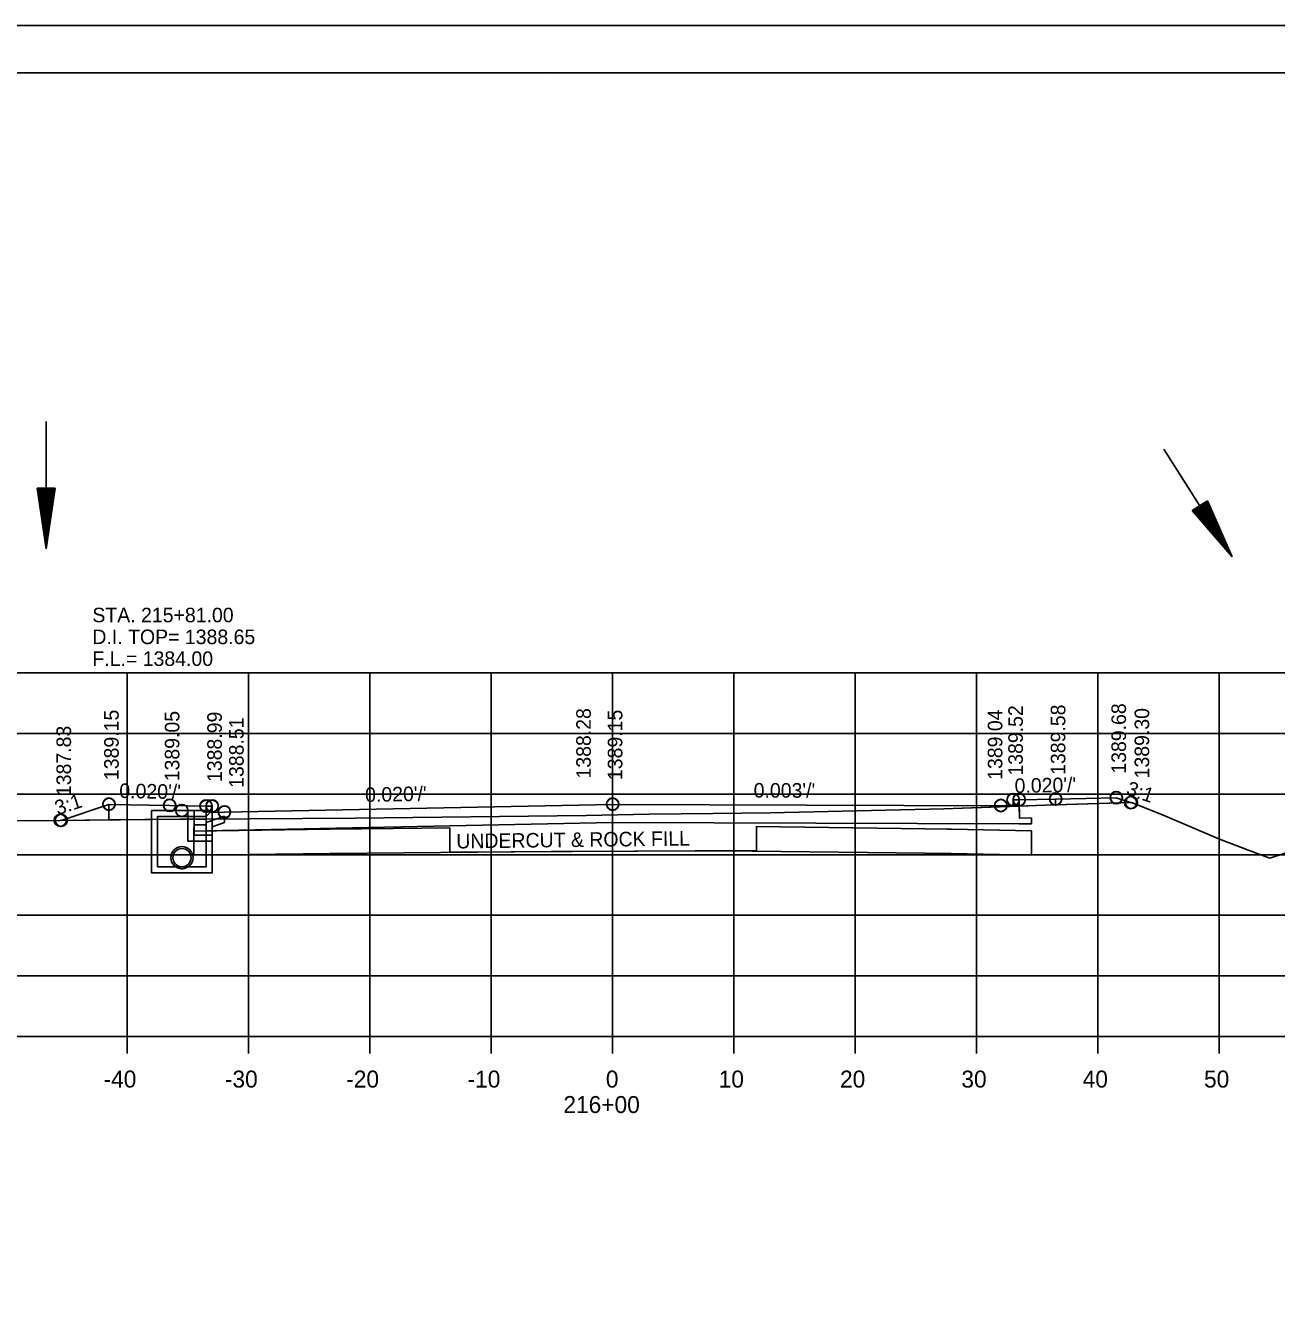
# Model space of a CAD drawing. Extents: x 1374311 to 1383814, y 384102 to 406278.
# Drawn here: x 1382591.7 to 1382694.8, y 405106.2 to 405211.7 of the extents above; entities that cross this region are included whole.
import ezdxf

# ---------------------------------------------------------------- set-up
doc = ezdxf.new("R2010")
doc.units = 0
for name, color, linetype in [('R_Axis', 7, 'Continuous'), ('R_Axis Annot', 7, 'Continuous'), ('R_Border', 7, 'Continuous'), ('R_Draft', 7, 'Continuous'), ('R_Exist Surface', 7, 'Continuous'), ('R_Fin Surface', 7, 'Continuous'), ('R_Grid', 7, 'Continuous'), ('R_No Plot', 7, 'Continuous'), ('R_Water', 7, 'Continuous'), ('R_Water Annot', 7, 'Continuous'), ('R_Xsect Elev', 7, 'Continuous'), ('R_Xsect Slope', 7, 'Continuous')]:
    doc.layers.add(name, color=color, linetype=linetype)

msp = doc.modelspace()

# ---------------------------------------------------------------- linework, layer by layer
at = {"layer": 'R_Axis'}
for p, q in [((1382500.07, 405128.39), (1382780.07, 405128.39)), ((1382600.07, 405126.99), (1382600.07, 405128.39)), ((1382610.07, 405126.99), (1382610.07, 405128.39)), ((1382620.07, 405126.99), (1382620.07, 405128.39)), ((1382630.07, 405126.99), (1382630.07, 405128.39)), ((1382640.07, 405126.99), (1382640.07, 405128.39)), ((1382650.07, 405126.99), (1382650.07, 405128.39)), ((1382660.07, 405126.99), (1382660.07, 405128.39)), ((1382670.07, 405126.99), (1382670.07, 405128.39)), ((1382680.07, 405126.99), (1382680.07, 405128.39)), ((1382690.07, 405126.99), (1382690.07, 405128.39))]:
    msp.add_line(p, q, dxfattribs=at)
at = {"layer": 'R_Border'}
for p, q in [((1382482.07, 405207.85), (1382798.25, 405207.85)), ((1382634.59, 405207.59), (1382634.59, 405207.59)), ((1382634.59, 405207.59), (1382634.59, 405207.59))]:
    msp.add_line(p, q, dxfattribs=at)
at = {"layer": 'R_Draft'}
for p, q in [((1382594.13, 405173.61), (1382592.63, 405173.6)), ((1382592.63, 405173.6), (1382593.39, 405168.61)), ((1382592.76, 405173.6), (1382593.39, 405169.44)), ((1382592.88, 405173.61), (1382593.39, 405170.3)), ((1382593.01, 405173.61), (1382593.39, 405171.13)), ((1382593.14, 405173.61), (1382593.38, 405171.98)), ((1382593.26, 405173.61), (1382593.38, 405172.82)), ((1382593.62, 405173.61), (1382593.38, 405171.98)), ((1382593.5, 405173.61), (1382593.38, 405172.82)), ((1382594.13, 405173.61), (1382593.39, 405168.61)), ((1382593.88, 405173.61), (1382593.39, 405170.3)), ((1382594.01, 405173.61), (1382593.39, 405169.44)), ((1382593.75, 405173.61), (1382593.39, 405171.13)), ((1382689.09, 405172.56), (1382687.82, 405171.76)), ((1382688.87, 405172.43), (1382690.22, 405169.37)), ((1382688.98, 405172.5), (1382690.68, 405168.64)), ((1382689.09, 405172.56), (1382691.12, 405167.94)), ((1382687.82, 405171.76), (1382691.12, 405167.94)), ((1382687.93, 405171.83), (1382690.68, 405168.64)), ((1382688.03, 405171.9), (1382690.22, 405169.37)), ((1382688.14, 405171.96), (1382689.77, 405170.07)), ((1382688.25, 405172.03), (1382689.32, 405170.79)), ((1382688.35, 405172.1), (1382688.88, 405171.49)), ((1382688.55, 405172.23), (1382688.88, 405171.49)), ((1382688.66, 405172.29), (1382689.32, 405170.79)), ((1382688.77, 405172.36), (1382689.77, 405170.07))]:
    msp.add_line(p, q, dxfattribs=at)
at = {"layer": 'R_Exist Surface'}
for p, q in [((1382604.57, 405144.06), (1382604.57, 405144)), ((1382604.57, 405142.22), (1382604.57, 405142.17))]:
    msp.add_line(p, q, dxfattribs=at)
msp.add_lwpolyline([(1382589.59, 405146.19), (1382594.52, 405146.22), (1382604.44, 405146.31), (1382610.17, 405146.34), (1382618.86, 405146.4), (1382637.9, 405146.63), (1382643.09, 405146.73), (1382648.33, 405146.79), (1382653.06, 405146.85), (1382667.36, 405147.16), (1382675.73, 405147.47), (1382682.83, 405147.69), (1382685.39, 405146.67), (1382690.08, 405144.67), (1382693.19, 405143.48), (1382694.24, 405143.09), (1382698.03, 405144.33)], dxfattribs=at)
msp.add_circle((1382604.57, 405143.14), 0.917, dxfattribs=at)
msp.add_circle((1382604.57, 405143.14), 0.917, dxfattribs=at)
at = {"layer": 'R_Fin Surface'}
for p, q in [((1382667.99, 405145.48), (1382667.6, 405145.49)), ((1382674.59, 405145.36), (1382667.99, 405145.48))]:
    msp.add_line(p, q, dxfattribs=at)
for points in [[(1382594.63, 405146.22), (1382598.56, 405147.54), (1382598.56, 405147.54), (1382598.56, 405147.54), (1382603.56, 405147.44), (1382606.56, 405147.38), (1382606.56, 405147.38), (1382606.56, 405147.38), (1382607.06, 405147.38), (1382607.07, 405146.88), (1382607.07, 405146.88), (1382608.07, 405146.9), (1382608.07, 405146.9), (1382608.08, 405146.9), (1382640.07, 405147.54), (1382640.08, 405147.54), (1382672.07, 405147.43), (1382673.07, 405147.41), (1382673.07, 405147.41), (1382673.08, 405147.91), (1382673.08, 405147.91), (1382673.08, 405147.91), (1382673.58, 405147.91), (1382676.58, 405147.97), (1382676.58, 405147.97), (1382676.58, 405147.97), (1382681.58, 405148.07), (1382682.75, 405147.68), (1382682.75, 405147.68)], [(1382673.58, 405147.91), (1382673.59, 405146.41), (1382674.59, 405146.42), (1382674.58, 405145.92), (1382673.58, 405145.93), (1382640.07, 405146.04), (1382606.56, 405145.36), (1382605.56, 405145.34), (1382605.57, 405145.84), (1382606.57, 405145.85), (1382606.56, 405147.38)], [(1382667.6, 405145.49), (1382665.84, 405145.52), (1382651.93, 405145.72), (1382651.93, 405143.73), (1382626.66, 405143.61), (1382626.65, 405145.6), (1382621.97, 405145.55), (1382616.77, 405145.48), (1382605.56, 405145.34)], [(1382605.56, 405145.34), (1382605.56, 405143.34), (1382616.8, 405143.48), (1382635, 405143.65), (1382649.23, 405143.71), (1382665.81, 405143.52), (1382667.56, 405143.49), (1382667.96, 405143.48), (1382674.58, 405143.35), (1382674.59, 405145.36)]]:
    msp.add_lwpolyline(points, dxfattribs=at)
at = {"layer": 'R_Grid'}
for p, q in [((1382500.07, 405158.39), (1382780.07, 405158.39)), ((1382600.07, 405128.39), (1382600.07, 405158.39)), ((1382610.07, 405128.39), (1382610.07, 405158.39)), ((1382620.07, 405128.39), (1382620.07, 405158.39)), ((1382630.07, 405128.39), (1382630.07, 405158.39)), ((1382640.07, 405128.39), (1382640.07, 405158.39)), ((1382650.07, 405128.39), (1382650.07, 405158.39)), ((1382660.07, 405128.39), (1382660.07, 405158.39)), ((1382670.07, 405128.39), (1382670.07, 405158.39)), ((1382680.07, 405128.39), (1382680.07, 405158.39)), ((1382690.07, 405128.39), (1382690.07, 405158.39)), ((1382500.07, 405153.39), (1382780.07, 405153.39)), ((1382500.07, 405148.39), (1382780.07, 405148.39)), ((1382500.07, 405143.39), (1382780.07, 405143.39)), ((1382500.07, 405138.39), (1382780.07, 405138.39)), ((1382500.07, 405133.39), (1382780.07, 405133.39)), ((1382500.07, 405128.39), (1382780.07, 405128.39))]:
    msp.add_line(p, q, dxfattribs=at)
at = {"layer": 'R_No Plot'}
msp.add_line((1382469.67, 405211.74), (1382803, 405211.74), dxfattribs=at)
for points in [[(1382469.66, 405211.74), (1382803, 405211.74), (1382803, 404998.41), (1382469.66, 404998.41)], [(1382715.99, 405207.85), (1382715.99, 405197.97), (1382751.72, 405197.97), (1382751.72, 405195.05), (1382774.92, 405195.05), (1382774.92, 405170.72), (1382798.25, 405170.72), (1382798.25, 405002.39), (1382482.07, 405002.39), (1382482.07, 405207.85)], [(1382594.63, 405146.22), (1382598.56, 405146.26), (1382598.56, 405147.54)], [(1382598.56, 405147.54), (1382598.56, 405146.26), (1382604.44, 405146.31), (1382606.57, 405146.32), (1382606.56, 405147.38), (1382603.56, 405147.44)], [(1382606.57, 405146.32), (1382610.17, 405146.34), (1382618.86, 405146.4), (1382637.9, 405146.63), (1382643.09, 405146.73), (1382648.33, 405146.79), (1382653.06, 405146.85), (1382667.36, 405147.16), (1382673.58, 405147.39), (1382673.59, 405146.41), (1382674.59, 405146.42), (1382674.58, 405145.92), (1382673.58, 405145.93), (1382640.07, 405146.04), (1382606.56, 405145.36), (1382605.56, 405145.34), (1382605.57, 405145.84), (1382606.57, 405145.85)], [(1382673.58, 405147.39), (1382675.73, 405147.47), (1382676.58, 405147.5), (1382676.58, 405147.97), (1382673.58, 405147.91)], [(1382676.58, 405147.97), (1382676.58, 405147.5), (1382682.75, 405147.68), (1382681.58, 405148.07)]]:
    msp.add_lwpolyline(points, close=True, dxfattribs=at)
for centre in [(1382673.08, 405147.94), (1382673.08, 405147.91), (1382673.08, 405147.91), (1382673.58, 405147.94), (1382673.58, 405147.91), (1382676.58, 405148), (1382676.58, 405147.97), (1382676.58, 405147.97), (1382681.58, 405148.1), (1382681.58, 405148.07), (1382681.58, 405148.07), (1382682.75, 405147.68), (1382682.75, 405147.68), (1382682.83, 405147.69), (1382598.56, 405147.57), (1382598.56, 405147.54), (1382598.56, 405147.54), (1382603.56, 405147.47), (1382603.56, 405147.44), (1382603.56, 405147.44), (1382604.57, 405147.04), (1382606.56, 405147.41), (1382606.56, 405147.38), (1382607.06, 405147.41), (1382607.06, 405147.38), (1382607.06, 405147.38), (1382608.07, 405146.93), (1382608.07, 405146.9), (1382608.07, 405146.9), (1382640.07, 405147.57), (1382640.07, 405147.54), (1382640.07, 405147.54), (1382672.07, 405147.46), (1382672.07, 405147.43), (1382672.07, 405147.43), (1382594.53, 405146.22), (1382594.53, 405146.22), (1382594.63, 405146.22), (1382594.63, 405146.22), (1382594.63, 405146.22), (1382594.63, 405146.22)]:
    msp.add_circle(centre, 0.5, dxfattribs=at)
at = {"layer": 'R_Water'}
for p, q in [((1382593.37, 405179.11), (1382593.39, 405168.61)), ((1382685.51, 405176.82), (1382691.12, 405167.94)), ((1382602.07, 405147.04), (1382606.82, 405147.04)), ((1382602.07, 405145.54), (1382602.07, 405147.04)), ((1382602.57, 405145.54), (1382602.57, 405146.54)), ((1382602.57, 405146.54), (1382606.57, 405146.54)), ((1382606.9, 405146.87), (1382606.57, 405146.54)), ((1382608.07, 405146.56), (1382606.57, 405146.04)), ((1382606.57, 405145.54), (1382606.57, 405146.04)), ((1382606.9, 405146.87), (1382606.82, 405147.04)), ((1382608.07, 405146.03), (1382607.07, 405145.68)), ((1382607.07, 405145.54), (1382607.07, 405145.68)), ((1382604.57, 405143.89), (1382604.57, 405143.84)), ((1382604.57, 405142.39), (1382604.57, 405142.34))]:
    msp.add_line(p, q, dxfattribs=at)
for points in [[(1382604.57, 405147.04), (1382607.07, 405147.04), (1382607.07, 405141.89), (1382604.57, 405141.89), (1382602.07, 405141.89), (1382602.07, 405147.04)], [(1382604.57, 405146.54), (1382606.57, 405146.54), (1382606.57, 405142.39), (1382604.57, 405142.39), (1382602.57, 405142.39), (1382602.57, 405146.54)]]:
    msp.add_lwpolyline(points, close=True, dxfattribs=at)
for points in [[(1382605.07, 405147.05), (1382605.07, 405144.51), (1382607.07, 405144.51), (1382607.07, 405145.01), (1382605.57, 405145.01), (1382605.57, 405147.03)], [(1382608.07, 405146.03), (1382608.07, 405146.56)]]:
    msp.add_lwpolyline(points, dxfattribs=at)
msp.add_circle((1382604.57, 405143.14), 0.75, dxfattribs=at)
msp.add_circle((1382604.57, 405143.14), 0.75, dxfattribs=at)

# ---------------------------------------------------------------- texts
at = {"layer": 'R_Axis Annot'}
for s, p in [('-40', (1382598.11, 405124.19)), ('-30', (1382608.11, 405124.19)), ('-20', (1382618.11, 405124.19)), ('-10', (1382628.11, 405124.19)), ('0', (1382639.51, 405124.19)), ('10', (1382648.81, 405124.19)), ('20', (1382658.81, 405124.19)), ('30', (1382668.81, 405124.19)), ('40', (1382678.81, 405124.19)), ('50', (1382688.81, 405124.19)), ('216+00', (1382636.01, 405122.09))]:
    msp.add_text(s, height=1.4, dxfattribs=at).set_placement(p)
at = {"layer": 'R_Fin Surface'}
msp.add_text('UNDERCUT & ROCK FILL', height=1.2, rotation=0.7257, dxfattribs=at).set_placement((1382627.19, 405143.9))
at = {"layer": 'R_Water Annot'}
for s, p in [('STA. 215+81.00', (1382597.19, 405162.55)), ('D.I. TOP= 1388.65', (1382597.19, 405160.75)), ('F.L.= 1384.00', (1382597.19, 405158.95))]:
    msp.add_text(s, height=1.2, dxfattribs=at).set_placement(p)
at = {"layer": 'R_Xsect Elev'}
for s, p in [('1389.52', (1382673.88, 405149.91)), ('1389.58', (1382677.38, 405149.97)), ('1389.68', (1382682.38, 405150.07)), ('1389.15', (1382599.36, 405149.54)), ('1389.05', (1382604.36, 405149.44)), ('1388.99', (1382607.86, 405149.38)), ('1388.51', (1382609.66, 405148.9)), ('1388.28', (1382638.27, 405149.67)), ('1389.15', (1382640.87, 405149.54)), ('1389.04', (1382672.19, 405149.56)), ('1389.30', (1382684.29, 405149.68)), ('1387.83', (1382595.43, 405148.22))]:
    msp.add_text(s, height=1.2, rotation=90, dxfattribs=at).set_placement(p)
at = {"layer": 'R_Xsect Slope'}
for s, rotation, p in [("0.020'/'", 358.8542, (1382599.4, 405148.07)), ("0.003'/'", 359.8165, (1382651.69, 405148.1)), ("0.020'/'", 1.1458, (1382673.21, 405148.47)), ('3:1', 341.5651, (1382682.32, 405148.35)), ('3:1', 18.4349, (1382594.33, 405146.63)), ("0.020'/'", 1.1458, (1382619.68, 405147.73))]:
    msp.add_text(s, height=1.2, rotation=rotation, dxfattribs=at).set_placement(p)

doc.saveas('drawing.dxf')
